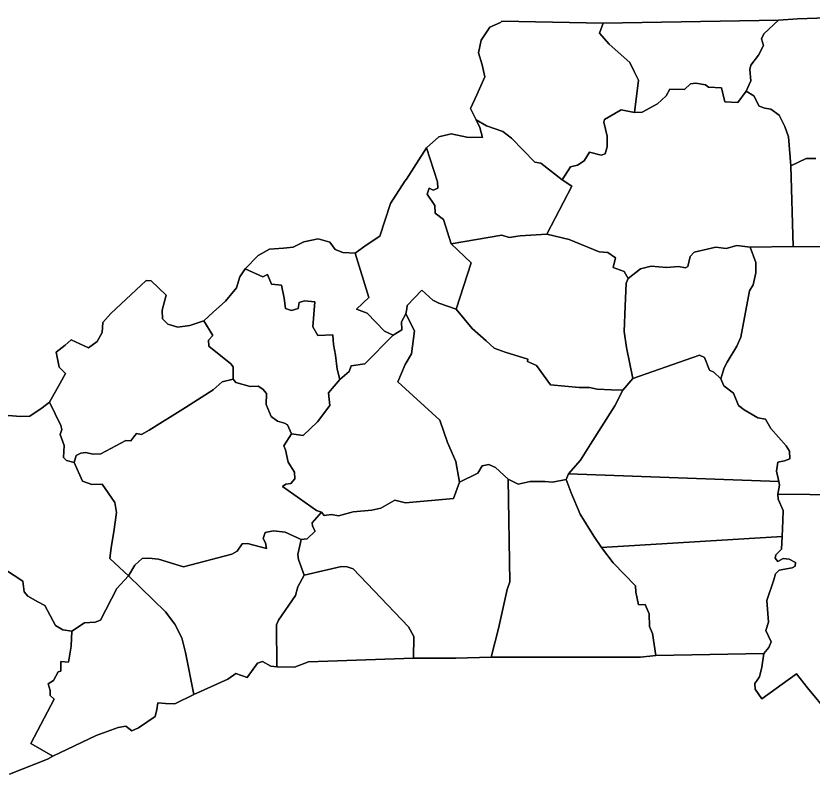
# Model space of a CAD drawing. Extents: x 1190067 to 1192950, y 891516 to 893460.
# Drawn here: x 1192834.1 to 1192858.87, y 893263.49 to 893287.08 of the extents above; entities that cross this region are included whole.
import ezdxf

# ---------------------------------------------------------------- set-up
doc = ezdxf.new("R2010")
doc.units = 0
doc.layers.add('Old_Level_11', color=7, linetype='Continuous')

msp = doc.modelspace()

# ---------------------------------------------------------------- linework, layer by layer
at = {"layer": 'Old_Level_11'}
for p, q in [((1192848.745, 893283.661), (1192848.422, 893283.847)), ((1192849.245, 893283.475), (1192848.745, 893283.661)), ((1192847.639, 893283.405), (1192847.259, 893283.309)), ((1192848.131, 893283.299), (1192847.639, 893283.405)), ((1192849.518, 893283.276), (1192849.245, 893283.475)), ((1192851.4, 893281.777), (1192851.095, 893281.979)), ((1192850.618, 893280.29), (1192851.4, 893281.777)), ((1192847.644, 893279.99), (1192849.214, 893280.253)), ((1192849.214, 893280.253), (1192849.449, 893280.185))]:
    msp.add_line(p, q, dxfattribs=at)
for points in [[(1192861.1, 893287.076), (1192858.415, 893286.982), (1192857.827, 893286.941), (1192852.371, 893286.85), (1192849.216, 893286.918), (1192849.179, 893286.874), (1192848.842, 893286.727), (1192848.578, 893286.319), (1192848.495, 893285.928), (1192848.607, 893285.551), (1192848.687, 893285.178), (1192848.443, 893284.626), (1192848.243, 893284.197), (1192848.422, 893283.847), (1192848.529, 893283.6), (1192848.615, 893283.29), (1192848.131, 893283.299), (1192847.639, 893283.405), (1192847.259, 893283.309), (1192846.875, 893282.976), (1192846.256, 893281.995), (1192846.203, 893281.935), (1192845.755, 893281.242), (1192845.425, 893280.222), (1192844.998, 893279.94), (1192844.656, 893279.698), (1192844.271, 893279.714), (1192844.038, 893279.812), (1192843.863, 893280.032), (1192843.502, 893280.141), (1192843.059, 893280.049), (1192842.724, 893279.886), (1192842.43, 893279.846), (1192841.993, 893279.817), (1192841.639, 893279.623), (1192841.235, 893279.211), (1192841.069, 893278.955), (1192840.961, 893278.615), (1192840.621, 893278.198), (1192840.241, 893277.863), (1192839.945, 893277.586), (1192839.516, 893277.445), (1192839.143, 893277.394), (1192838.828, 893277.481), (1192838.665, 893277.652), (1192838.655, 893277.922), (1192838.772, 893278.388), (1192838.309, 893278.835), (1192838.149, 893278.847), (1192837.056, 893277.821), (1192836.809, 893277.538), (1192836.784, 893277.224), (1192836.634, 893276.95), (1192836.362, 893276.749), (1192835.819, 893276.995), (1192835.63, 893276.834), (1192835.357, 893276.617), (1192835.449, 893276.152), (1192835.642, 893275.949), (1192835.475, 893275.645), (1192835.141, 893275.054), (1192834.92, 893274.88)], [(1192852.371, 893286.85), (1192852.261, 893286.541), (1192852.553, 893286.196), (1192853.196, 893285.628), (1192853.331, 893285.345), (1192853.468, 893285.078), (1192853.341, 893284.07), (1192852.928, 893284.154), (1192852.415, 893283.85), (1192852.392, 893283.773), (1192852.496, 893283.334), (1192852.497, 893283), (1192852.429, 893282.783), (1192852.312, 893282.746), (1192851.95, 893282.841), (1192851.779, 893282.57), (1192851.573, 893282.43), (1192851.359, 893282.385), (1192851.095, 893281.979), (1192850.433, 893282.497), (1192850.242, 893282.53), (1192849.518, 893283.276), (1192849.245, 893283.475), (1192848.745, 893283.661), (1192848.422, 893283.847), (1192848.243, 893284.197), (1192848.443, 893284.626), (1192848.687, 893285.178), (1192848.607, 893285.551), (1192848.495, 893285.928), (1192848.578, 893286.319), (1192848.842, 893286.727), (1192849.179, 893286.874), (1192849.216, 893286.918), (1192852.371, 893286.85)], [(1192857.827, 893286.941), (1192857.364, 893286.522), (1192857.301, 893286.368), (1192857.361, 893286.155), (1192857.202, 893285.851), (1192856.961, 893285.539), (1192856.932, 893285.414), (1192856.962, 893285.061), (1192856.818, 893284.74), (1192856.557, 893284.381), (1192856.154, 893284.403), (1192856.051, 893284.842), (1192855.649, 893284.864), (1192855.559, 893284.936), (1192855.255, 893284.979), (1192855.092, 893284.962), (1192854.897, 893284.789), (1192854.445, 893284.798), (1192854.328, 893284.586), (1192854.062, 893284.339), (1192853.584, 893284.08), (1192853.341, 893284.07), (1192853.468, 893285.078), (1192853.331, 893285.345), (1192853.196, 893285.628), (1192852.553, 893286.196), (1192852.261, 893286.541), (1192852.371, 893286.85), (1192857.827, 893286.941)], [(1192858.988, 893282.642), (1192858.681, 893282.639), (1192858.207, 893282.414), (1192858.134, 893283.311), (1192858.02, 893283.64), (1192857.845, 893283.991), (1192857.588, 893284.174), (1192857.397, 893284.208), (1192857.225, 893284.272), (1192857.062, 893284.589), (1192856.818, 893284.74), (1192856.962, 893285.061), (1192856.932, 893285.414), (1192856.961, 893285.539), (1192857.202, 893285.851), (1192857.361, 893286.155), (1192857.301, 893286.368), (1192857.364, 893286.522), (1192857.827, 893286.941), (1192858.415, 893286.982), (1192861.1, 893287.076)], [(1192856.818, 893284.74), (1192857.062, 893284.589), (1192857.225, 893284.272), (1192857.397, 893284.208), (1192857.588, 893284.174), (1192857.845, 893283.991), (1192858.02, 893283.64), (1192858.134, 893283.311), (1192858.207, 893282.414), (1192858.281, 893279.897), (1192856.943, 893279.88), (1192856.529, 893279.934), (1192856.198, 893279.838), (1192855.88, 893279.883), (1192855.204, 893279.723), (1192855.079, 893279.591), (1192855.001, 893279.281), (1192854.933, 893279.24), (1192854.711, 893279.276), (1192854.338, 893279.246), (1192853.859, 893279.289), (1192853.53, 893279.208), (1192853.148, 893278.909), (1192853.023, 893279.127), (1192852.681, 893279.252), (1192852.756, 893279.547), (1192852.514, 893279.711), (1192852.243, 893279.735), (1192851.311, 893280.118), (1192850.618, 893280.29), (1192851.4, 893281.777), (1192851.095, 893281.979), (1192851.359, 893282.385), (1192851.573, 893282.43), (1192851.779, 893282.57), (1192851.95, 893282.841), (1192852.312, 893282.746), (1192852.429, 893282.783), (1192852.497, 893283), (1192852.496, 893283.334), (1192852.392, 893283.773), (1192852.415, 893283.85), (1192852.928, 893284.154), (1192853.341, 893284.07), (1192853.584, 893284.08), (1192854.062, 893284.339), (1192854.328, 893284.586), (1192854.445, 893284.798), (1192854.897, 893284.789), (1192855.092, 893284.962), (1192855.255, 893284.979), (1192855.559, 893284.936), (1192855.649, 893284.864), (1192856.051, 893284.842), (1192856.154, 893284.403), (1192856.557, 893284.381), (1192856.818, 893284.74)], [(1192848.422, 893283.847), (1192848.745, 893283.661), (1192849.245, 893283.475), (1192849.518, 893283.276), (1192850.242, 893282.53), (1192850.433, 893282.497), (1192851.095, 893281.979), (1192851.4, 893281.777), (1192850.618, 893280.29), (1192849.792, 893280.235), (1192849.449, 893280.185), (1192849.214, 893280.253), (1192847.644, 893279.99), (1192847.404, 893280.739), (1192847.147, 893280.936), (1192847.136, 893281.175), (1192846.893, 893281.529), (1192846.958, 893281.714), (1192847.081, 893281.656), (1192847.232, 893281.722), (1192847.217, 893281.914), (1192846.875, 893282.976), (1192847.259, 893283.309), (1192847.639, 893283.405), (1192848.131, 893283.299), (1192848.615, 893283.29), (1192848.529, 893283.6), (1192848.422, 893283.847)], [(1192848.422, 893283.847), (1192848.529, 893283.6), (1192848.615, 893283.29), (1192848.131, 893283.299)], [(1192847.259, 893283.309), (1192846.875, 893282.976), (1192847.217, 893281.914), (1192847.232, 893281.722)], [(1192851.095, 893281.979), (1192850.433, 893282.497), (1192850.242, 893282.53), (1192849.518, 893283.276)], [(1192847.644, 893279.99), (1192848.268, 893279.398), (1192847.801, 893277.948), (1192847.255, 893278.137), (1192847.071, 893278.231), (1192846.728, 893278.545), (1192846.268, 893278.061), (1192846.26, 893277.966), (1192846.23, 893277.811), (1192846.096, 893277.553), (1192846.107, 893277.314), (1192845.835, 893277.147), (1192845.572, 893277.264), (1192845.027, 893277.83), (1192844.7, 893277.952), (1192845.084, 893278.317), (1192844.656, 893279.698), (1192844.998, 893279.94), (1192845.425, 893280.222), (1192845.755, 893281.242), (1192846.203, 893281.935), (1192846.256, 893281.995), (1192846.875, 893282.976), (1192847.217, 893281.914), (1192847.232, 893281.722), (1192847.081, 893281.656), (1192846.958, 893281.714), (1192846.893, 893281.529), (1192847.136, 893281.175), (1192847.147, 893280.936), (1192847.404, 893280.739), (1192847.644, 893279.99)], [(1192860.472, 893279.895), (1192858.281, 893279.897), (1192858.207, 893282.414), (1192858.681, 893282.639), (1192858.988, 893282.642)], [(1192847.232, 893281.722), (1192847.081, 893281.656), (1192846.958, 893281.714), (1192846.893, 893281.529), (1192847.136, 893281.175), (1192847.147, 893280.936), (1192847.404, 893280.739), (1192847.644, 893279.99)], [(1192853.291, 893275.795), (1192852.983, 893275.427), (1192852.632, 893275.443), (1192852.185, 893275.467), (1192851.95, 893275.519), (1192851.628, 893275.516), (1192850.737, 893275.593), (1192850.295, 893276.201), (1192850.017, 893276.32), (1192850.024, 893276.398), (1192849.321, 893276.617), (1192848.979, 893276.741), (1192848.727, 893276.968), (1192848.295, 893277.353), (1192847.801, 893277.948), (1192848.268, 893279.398), (1192847.644, 893279.99), (1192849.214, 893280.253), (1192849.449, 893280.185), (1192849.792, 893280.235), (1192850.618, 893280.29), (1192851.311, 893280.118), (1192852.243, 893279.735), (1192852.514, 893279.711), (1192852.756, 893279.547), (1192852.681, 893279.252), (1192853.023, 893279.127), (1192853.148, 893278.909), (1192853.085, 893278.757), (1192853.051, 893278.047), (1192853.025, 893277.258), (1192853.092, 893276.761), (1192853.291, 893275.795)], [(1192849.449, 893280.185), (1192849.792, 893280.235), (1192850.618, 893280.29)], [(1192845.835, 893277.147), (1192844.956, 893276.255), (1192844.534, 893276.194), (1192844.47, 893276.01), (1192844.177, 893275.765), (1192844.092, 893276.088), (1192844.048, 893276.518), (1192843.98, 893276.856), (1192843.957, 893277.158), (1192843.49, 893277.133), (1192843.335, 893277.398), (1192843.401, 893278.184), (1192843.082, 893278.21), (1192842.917, 893278.159), (1192842.885, 893277.972), (1192842.671, 893277.91), (1192842.483, 893277.972), (1192842.446, 893278.292), (1192842.367, 893278.694), (1192842.048, 893278.735), (1192841.928, 893279.03), (1192841.778, 893278.962), (1192841.235, 893279.211), (1192841.639, 893279.623), (1192841.993, 893279.817), (1192842.43, 893279.846), (1192842.724, 893279.886), (1192843.059, 893280.049), (1192843.502, 893280.141), (1192843.863, 893280.032), (1192844.038, 893279.812), (1192844.271, 893279.714), (1192844.656, 893279.698), (1192845.084, 893278.317), (1192844.7, 893277.952), (1192845.027, 893277.83), (1192845.572, 893277.264), (1192845.835, 893277.147)], [(1192856.943, 893279.88), (1192857.122, 893279.403), (1192857.123, 893279.086), (1192857.039, 893278.713), (1192856.923, 893278.518), (1192856.656, 893277.086), (1192856.532, 893276.797), (1192856.227, 893276.303), (1192856.13, 893276.122), (1192856.033, 893275.784), (1192855.812, 893275.994), (1192855.674, 893276.054), (1192855.519, 893276.447), (1192855.365, 893276.525), (1192853.291, 893275.795), (1192853.092, 893276.761), (1192853.025, 893277.258), (1192853.051, 893278.047), (1192853.085, 893278.757), (1192853.148, 893278.909), (1192853.53, 893279.208), (1192853.859, 893279.289), (1192854.338, 893279.246), (1192854.711, 893279.276), (1192854.933, 893279.24), (1192855.001, 893279.281), (1192855.079, 893279.591), (1192855.204, 893279.723), (1192855.88, 893279.883), (1192856.198, 893279.838), (1192856.529, 893279.934), (1192856.943, 893279.88)], [(1192859.798, 893272.18), (1192857.8, 893272.195), (1192857.859, 893272.474), (1192857.838, 893272.586), (1192857.758, 893272.909), (1192857.801, 893273.188), (1192858.013, 893273.232), (1192858.179, 893273.295), (1192858.171, 893273.532), (1192858.059, 893273.7), (1192857.583, 893274.234), (1192857.419, 893274.534), (1192857.183, 893274.572), (1192856.758, 893274.816), (1192856.579, 893274.959), (1192856.423, 893275.337), (1192856.125, 893275.57), (1192856.033, 893275.784), (1192856.13, 893276.122), (1192856.227, 893276.303), (1192856.532, 893276.797), (1192856.656, 893277.086), (1192856.923, 893278.518), (1192857.039, 893278.713), (1192857.123, 893279.086), (1192857.122, 893279.403), (1192856.943, 893279.88), (1192858.281, 893279.897), (1192860.472, 893279.895)], [(1192841.235, 893279.211), (1192841.778, 893278.962), (1192841.928, 893279.03), (1192842.048, 893278.735), (1192842.367, 893278.694), (1192842.446, 893278.292), (1192842.483, 893277.972), (1192842.671, 893277.91), (1192842.885, 893277.972), (1192842.917, 893278.159), (1192843.082, 893278.21), (1192843.401, 893278.184), (1192843.335, 893277.398), (1192843.49, 893277.133), (1192843.957, 893277.158), (1192843.98, 893276.856), (1192844.048, 893276.518), (1192844.092, 893276.088), (1192844.177, 893275.765), (1192843.821, 893275.351), (1192843.867, 893274.953), (1192843.488, 893274.447), (1192843.036, 893274.025), (1192842.672, 893274.07), (1192842.551, 893274.348), (1192842.459, 893274.403), (1192842.241, 893274.467), (1192842.044, 893274.609), (1192841.883, 893274.985), (1192841.895, 893275.331), (1192841.778, 893275.467), (1192841.641, 893275.557), (1192841.384, 893275.545), (1192840.945, 893275.674), (1192840.857, 893275.776), (1192840.856, 893276.155), (1192840.784, 893276.256), (1192840.106, 893276.798), (1192840.089, 893276.989), (1192840.23, 893277.136), (1192839.945, 893277.586), (1192840.241, 893277.863), (1192840.621, 893278.198), (1192840.961, 893278.615), (1192841.069, 893278.955), (1192841.235, 893279.211)], [(1192837.056, 893277.821), (1192838.149, 893278.847), (1192838.309, 893278.835), (1192838.772, 893278.388), (1192838.655, 893277.922), (1192838.665, 893277.652), (1192838.828, 893277.481), (1192839.143, 893277.394), (1192839.516, 893277.445), (1192839.945, 893277.586), (1192840.23, 893277.136), (1192840.089, 893276.989), (1192840.106, 893276.798), (1192840.784, 893276.256), (1192840.856, 893276.155), (1192840.857, 893275.776), (1192840.514, 893275.692), (1192840.237, 893275.445), (1192839.376, 893274.896), (1192838.246, 893274.192), (1192838.011, 893274.052), (1192837.853, 893274.08), (1192837.765, 893273.976), (1192837.676, 893273.857), (1192837.516, 893273.869), (1192836.748, 893273.453), (1192836.507, 893273.439), (1192836.27, 893273.488), (1192836.125, 893273.467), (1192835.975, 893273.399), (1192835.911, 893273.183), (1192835.676, 893273.248), (1192835.586, 893273.333), (1192835.599, 893273.711), (1192835.481, 893274.05), (1192835.525, 893274.205), (1192835.503, 893274.333), (1192835.141, 893275.054), (1192835.475, 893275.645), (1192835.642, 893275.949), (1192835.449, 893276.152), (1192835.357, 893276.617), (1192835.63, 893276.834), (1192835.819, 893276.995), (1192836.362, 893276.749), (1192836.634, 893276.95), (1192836.784, 893277.224), (1192836.809, 893277.538), (1192837.056, 893277.821)], [(1192847.801, 893277.948), (1192848.295, 893277.353), (1192848.727, 893276.968), (1192848.979, 893276.741), (1192849.321, 893276.617), (1192850.024, 893276.398), (1192850.017, 893276.32), (1192850.295, 893276.201), (1192850.737, 893275.593), (1192851.628, 893275.516), (1192851.95, 893275.519), (1192852.185, 893275.467), (1192852.632, 893275.443), (1192852.983, 893275.427), (1192852.73, 893274.944), (1192851.979, 893273.748), (1192851.661, 893273.255), (1192851.287, 893272.831), (1192851.222, 893272.648), (1192850.799, 893272.574), (1192850.561, 893272.595), (1192850.097, 893272.588), (1192849.722, 893272.51), (1192849.416, 893272.662), (1192849.016, 893273.027), (1192848.817, 893273.123), (1192848.605, 893273.078), (1192848.473, 893272.852), (1192847.904, 893272.57), (1192847.785, 893273.21), (1192847.532, 893273.799), (1192847.289, 893274.498), (1192845.983, 893275.696), (1192846.206, 893276.231), (1192846.411, 893276.562), (1192846.506, 893277.281), (1192846.23, 893277.811), (1192846.26, 893277.966), (1192846.268, 893278.061), (1192846.728, 893278.545), (1192847.071, 893278.231), (1192847.255, 893278.137), (1192847.801, 893277.948)], [(1192846.096, 893277.553), (1192846.23, 893277.811), (1192846.506, 893277.281), (1192846.411, 893276.562), (1192846.206, 893276.231), (1192845.983, 893275.696), (1192847.289, 893274.498), (1192847.532, 893273.799), (1192847.785, 893273.21), (1192847.904, 893272.57), (1192847.716, 893272.066), (1192846.217, 893271.923), (1192845.889, 893272.013), (1192845.453, 893271.765), (1192845.175, 893271.694), (1192844.595, 893271.646), (1192844.138, 893271.526), (1192843.917, 893271.56), (1192843.691, 893271.53), (1192843.604, 893271.632), (1192843.449, 893271.691), (1192842.392, 893272.437), (1192842.494, 893272.508), (1192842.656, 893272.526), (1192842.78, 893272.674), (1192842.765, 893272.88), (1192842.567, 893273.195), (1192842.487, 893273.58), (1192842.433, 893273.695), (1192842.672, 893274.07), (1192843.036, 893274.025), (1192843.488, 893274.447), (1192843.867, 893274.953), (1192843.821, 893275.351), (1192844.177, 893275.765), (1192844.47, 893276.01), (1192844.534, 893276.194), (1192844.956, 893276.255), (1192845.835, 893277.147), (1192846.107, 893277.314), (1192846.096, 893277.553)], [(1192853.291, 893275.795), (1192855.365, 893276.525), (1192855.519, 893276.447), (1192855.674, 893276.054), (1192855.812, 893275.994), (1192856.033, 893275.784), (1192856.125, 893275.57), (1192856.423, 893275.337), (1192856.579, 893274.959), (1192856.758, 893274.816), (1192857.183, 893274.572), (1192857.419, 893274.534), (1192857.583, 893274.234), (1192858.059, 893273.7), (1192858.171, 893273.532), (1192858.179, 893273.295), (1192858.013, 893273.232), (1192857.801, 893273.188), (1192857.758, 893272.909), (1192857.838, 893272.586), (1192851.287, 893272.831), (1192851.661, 893273.255), (1192851.979, 893273.748), (1192852.73, 893274.944), (1192852.983, 893275.427), (1192853.291, 893275.795)], [(1192840.514, 893275.692), (1192840.857, 893275.776), (1192840.945, 893275.674), (1192841.384, 893275.545), (1192841.641, 893275.557), (1192841.778, 893275.467), (1192841.895, 893275.331), (1192841.883, 893274.985), (1192842.044, 893274.609), (1192842.241, 893274.467), (1192842.459, 893274.403), (1192842.551, 893274.348), (1192842.672, 893274.07), (1192842.433, 893273.695), (1192842.487, 893273.58), (1192842.567, 893273.195), (1192842.765, 893272.88), (1192842.78, 893272.674), (1192842.656, 893272.526), (1192842.494, 893272.508), (1192842.392, 893272.437), (1192843.449, 893271.691), (1192843.604, 893271.632), (1192843.321, 893271.308), (1192843.328, 893271.197), (1192843.411, 893271.049), (1192843.167, 893270.801), (1192842.974, 893270.785), (1192842.482, 893271.013), (1192842.119, 893271.058), (1192841.858, 893270.999), (1192841.795, 893270.816), (1192841.864, 893270.684), (1192841.898, 893270.509), (1192841.304, 893270.665), (1192841.143, 893270.646), (1192840.981, 893270.423), (1192840.814, 893270.326), (1192839.315, 893269.938), (1192838.536, 893270.17), (1192838.236, 893270.209), (1192838.027, 893270.193), (1192837.804, 893269.99), (1192837.603, 893269.659), (1192837.022, 893270.189), (1192837.064, 893270.532), (1192837.151, 893271.029), (1192837.229, 893271.621), (1192837.174, 893271.94), (1192836.786, 893272.504), (1192836.466, 893272.496), (1192836.17, 893272.597), (1192835.911, 893273.183), (1192835.975, 893273.399), (1192836.125, 893273.467), (1192836.27, 893273.488), (1192836.507, 893273.439), (1192836.748, 893273.453), (1192837.516, 893273.869), (1192837.676, 893273.857), (1192837.765, 893273.976), (1192837.853, 893274.08), (1192838.011, 893274.052), (1192838.246, 893274.192), (1192839.376, 893274.896), (1192840.237, 893275.445), (1192840.514, 893275.692)], [(1192835.141, 893275.054), (1192835.503, 893274.333), (1192835.525, 893274.205), (1192835.481, 893274.05), (1192835.599, 893273.711), (1192835.586, 893273.333), (1192835.676, 893273.248), (1192835.911, 893273.183), (1192836.17, 893272.597), (1192836.466, 893272.496), (1192836.786, 893272.504), (1192837.174, 893271.94), (1192837.229, 893271.621), (1192837.151, 893271.029), (1192837.064, 893270.532), (1192837.022, 893270.189), (1192837.603, 893269.659), (1192837.237, 893269.262), (1192836.73, 893268.279), (1192836.566, 893268.213), (1192836.23, 893268.19), (1192835.845, 893267.936), (1192835.561, 893267.972), (1192835.333, 893268.114), (1192834.998, 893268.735), (1192834.783, 893268.845), (1192834.477, 893269.024), (1192834.36, 893269.158), (1192834.321, 893269.491), (1192833.469, 893270.038)], [(1192833.86, 893274.641), (1192834.259, 893274.612), (1192834.532, 893274.624), (1192834.92, 893274.88), (1192835.141, 893275.054)], [(1192834.92, 893274.88), (1192834.532, 893274.624), (1192834.259, 893274.612), (1192833.86, 893274.641)], [(1192849.416, 893272.662), (1192849.465, 893269.463), (1192849.381, 893269.234), (1192849.113, 893268.016), (1192848.891, 893267.125), (1192847.79, 893267.093), (1192846.47, 893267.093), (1192846.48, 893267.767), (1192846.315, 893268.063), (1192844.588, 893269.869), (1192844.402, 893269.931), (1192844.228, 893269.946), (1192843.073, 893269.677), (1192842.89, 893270.163), (1192842.872, 893270.321), (1192842.974, 893270.785), (1192843.167, 893270.801), (1192843.411, 893271.049), (1192843.328, 893271.197), (1192843.321, 893271.308), (1192843.604, 893271.632), (1192843.691, 893271.53), (1192843.917, 893271.56), (1192844.138, 893271.526), (1192844.595, 893271.646), (1192845.175, 893271.694), (1192845.453, 893271.765), (1192845.889, 893272.013), (1192846.217, 893271.923), (1192847.716, 893272.066), (1192847.904, 893272.57), (1192848.473, 893272.852), (1192848.605, 893273.078), (1192848.817, 893273.123), (1192849.016, 893273.027), (1192849.416, 893272.662)], [(1192851.287, 893272.831), (1192857.838, 893272.586), (1192857.859, 893272.474), (1192857.8, 893272.195), (1192857.817, 893272.036), (1192857.975, 893271.691), (1192857.96, 893271.377), (1192857.943, 893270.875), (1192852.322, 893270.535), (1192852.084, 893270.887), (1192851.651, 893271.57), (1192851.377, 893272.24), (1192851.222, 893272.648), (1192851.287, 893272.831)], [(1192851.222, 893272.648), (1192851.377, 893272.24), (1192851.651, 893271.57), (1192852.084, 893270.887), (1192852.322, 893270.535), (1192852.678, 893270.064), (1192853.377, 893269.341), (1192853.391, 893269.151), (1192853.465, 893268.752), (1192853.674, 893268.765), (1192853.806, 893268.47), (1192853.817, 893268.076), (1192853.908, 893267.864), (1192854.004, 893267.181), (1192853.537, 893267.128), (1192848.891, 893267.125), (1192849.113, 893268.016), (1192849.381, 893269.234), (1192849.465, 893269.463), (1192849.416, 893272.662), (1192849.722, 893272.51), (1192850.097, 893272.588), (1192850.561, 893272.595), (1192850.799, 893272.574), (1192851.222, 893272.648)], [(1192859.381, 893265.384), (1192858.726, 893266.167), (1192858.387, 893266.606), (1192857.31, 893265.829), (1192857.101, 893266.13), (1192857.086, 893266.304), (1192857.233, 893266.51), (1192857.31, 893266.817), (1192857.367, 893267.235), (1192857.528, 893267.424), (1192857.593, 893267.606), (1192857.436, 893267.951), (1192857.509, 893268.211), (1192857.463, 893268.891), (1192857.685, 893269.53), (1192857.734, 893269.714), (1192857.841, 893269.83), (1192858.247, 893269.902), (1192858.348, 893269.956), (1192858.359, 893270.065), (1192858.162, 893270.178), (1192857.973, 893270.195), (1192857.804, 893270.101), (1192857.718, 893270.203), (1192857.745, 893270.311), (1192857.921, 893270.483), (1192857.943, 893270.875), (1192857.96, 893271.377), (1192857.975, 893271.691), (1192857.817, 893272.036), (1192857.8, 893272.195)], [(1192857.8, 893272.195), (1192859.798, 893272.18)], [(1192843.073, 893269.677), (1192842.868, 893269.316), (1192842.797, 893269.039), (1192842.272, 893268.28), (1192842.212, 893268.127), (1192842.216, 893266.825), (1192842.027, 893266.84), (1192841.768, 893266.985), (1192841.621, 893266.934), (1192841.298, 893266.489), (1192840.943, 893266.611), (1192840.69, 893266.442), (1192839.634, 893265.959), (1192839.373, 893267.265), (1192839.266, 893267.728), (1192839.045, 893268.152), (1192838.757, 893268.535), (1192837.603, 893269.659), (1192837.804, 893269.99), (1192838.027, 893270.193), (1192838.236, 893270.209), (1192838.536, 893270.17), (1192839.315, 893269.938), (1192840.814, 893270.326), (1192840.981, 893270.423), (1192841.143, 893270.646), (1192841.304, 893270.665), (1192841.898, 893270.509), (1192841.864, 893270.684), (1192841.795, 893270.816), (1192841.858, 893270.999), (1192842.119, 893271.058), (1192842.482, 893271.013), (1192842.974, 893270.785), (1192842.872, 893270.321), (1192842.89, 893270.163), (1192843.073, 893269.677)], [(1192857.943, 893270.875), (1192857.921, 893270.483), (1192857.745, 893270.311), (1192857.718, 893270.203), (1192857.804, 893270.101), (1192857.973, 893270.195), (1192858.162, 893270.178), (1192858.359, 893270.065), (1192858.348, 893269.956), (1192858.247, 893269.902), (1192857.841, 893269.83), (1192857.734, 893269.714), (1192857.685, 893269.53), (1192857.463, 893268.891), (1192857.509, 893268.211), (1192857.436, 893267.951), (1192857.593, 893267.606), (1192857.528, 893267.424), (1192857.367, 893267.235), (1192854.004, 893267.181), (1192853.908, 893267.864), (1192853.817, 893268.076), (1192853.806, 893268.47), (1192853.674, 893268.765), (1192853.465, 893268.752), (1192853.391, 893269.151), (1192853.377, 893269.341), (1192852.678, 893270.064), (1192852.322, 893270.535), (1192857.943, 893270.875)], [(1192833.469, 893270.038), (1192834.321, 893269.491), (1192834.36, 893269.158), (1192834.477, 893269.024), (1192834.783, 893268.845), (1192834.998, 893268.735), (1192835.333, 893268.114), (1192835.561, 893267.972), (1192835.845, 893267.936), (1192835.825, 893267.467), (1192835.739, 893266.971), (1192835.502, 893266.988), (1192835.495, 893266.691), (1192835.414, 893266.665), (1192835.266, 893266.394), (1192835.1, 893266.296), (1192835.164, 893266.088), (1192835.167, 893265.931), (1192835.286, 893265.813), (1192834.563, 893264.441), (1192835.248, 893264.047), (1192835.081, 893263.95), (1192833.905, 893263.487)], [(1192843.073, 893269.677), (1192844.228, 893269.946), (1192844.402, 893269.931), (1192844.588, 893269.869), (1192846.315, 893268.063), (1192846.48, 893267.767), (1192846.47, 893267.093), (1192843.805, 893266.996), (1192843.2, 893266.982), (1192842.772, 893266.812), (1192842.216, 893266.825), (1192842.212, 893268.127), (1192842.272, 893268.28), (1192842.797, 893269.039), (1192842.868, 893269.316), (1192843.073, 893269.677)], [(1192837.603, 893269.659), (1192838.757, 893268.535), (1192839.045, 893268.152), (1192839.266, 893267.728), (1192839.373, 893267.265), (1192839.634, 893265.959), (1192839.04, 893265.676), (1192838.754, 893265.682), (1192838.517, 893265.7), (1192838.486, 893265.498), (1192838.437, 893265.283), (1192837.917, 893264.93), (1192837.704, 893264.837), (1192837.524, 893264.975), (1192837.282, 893264.931), (1192836.597, 893264.684), (1192835.248, 893264.047), (1192834.563, 893264.441), (1192835.286, 893265.813), (1192835.167, 893265.931), (1192835.164, 893266.088), (1192835.1, 893266.296), (1192835.266, 893266.394), (1192835.414, 893266.665), (1192835.495, 893266.691), (1192835.502, 893266.988), (1192835.739, 893266.971), (1192835.825, 893267.467), (1192835.845, 893267.936), (1192836.23, 893268.19), (1192836.566, 893268.213), (1192836.73, 893268.279), (1192837.237, 893269.262), (1192837.603, 893269.659)], [(1192833.905, 893263.487), (1192835.081, 893263.95), (1192835.248, 893264.047), (1192836.597, 893264.684), (1192837.282, 893264.931), (1192837.524, 893264.975), (1192837.704, 893264.837), (1192837.917, 893264.93), (1192838.437, 893265.283), (1192838.486, 893265.498), (1192838.517, 893265.7), (1192838.754, 893265.682), (1192839.04, 893265.676), (1192839.634, 893265.959), (1192840.69, 893266.442), (1192840.943, 893266.611), (1192841.298, 893266.489), (1192841.621, 893266.934), (1192841.768, 893266.985), (1192842.027, 893266.84), (1192842.216, 893266.825), (1192842.772, 893266.812), (1192843.2, 893266.982), (1192843.805, 893266.996), (1192846.47, 893267.093), (1192847.79, 893267.093), (1192848.891, 893267.125), (1192853.537, 893267.128), (1192854.004, 893267.181), (1192857.367, 893267.235), (1192857.31, 893266.817), (1192857.233, 893266.51), (1192857.086, 893266.304), (1192857.101, 893266.13), (1192857.31, 893265.829), (1192858.387, 893266.606), (1192858.726, 893266.167), (1192859.381, 893265.384)], [(1192837.917, 893264.93), (1192837.704, 893264.837), (1192837.524, 893264.975), (1192837.282, 893264.931), (1192836.597, 893264.684), (1192835.248, 893264.047), (1192835.081, 893263.95)]]:
    msp.add_lwpolyline(points, dxfattribs=at)

doc.saveas('drawing.dxf')
